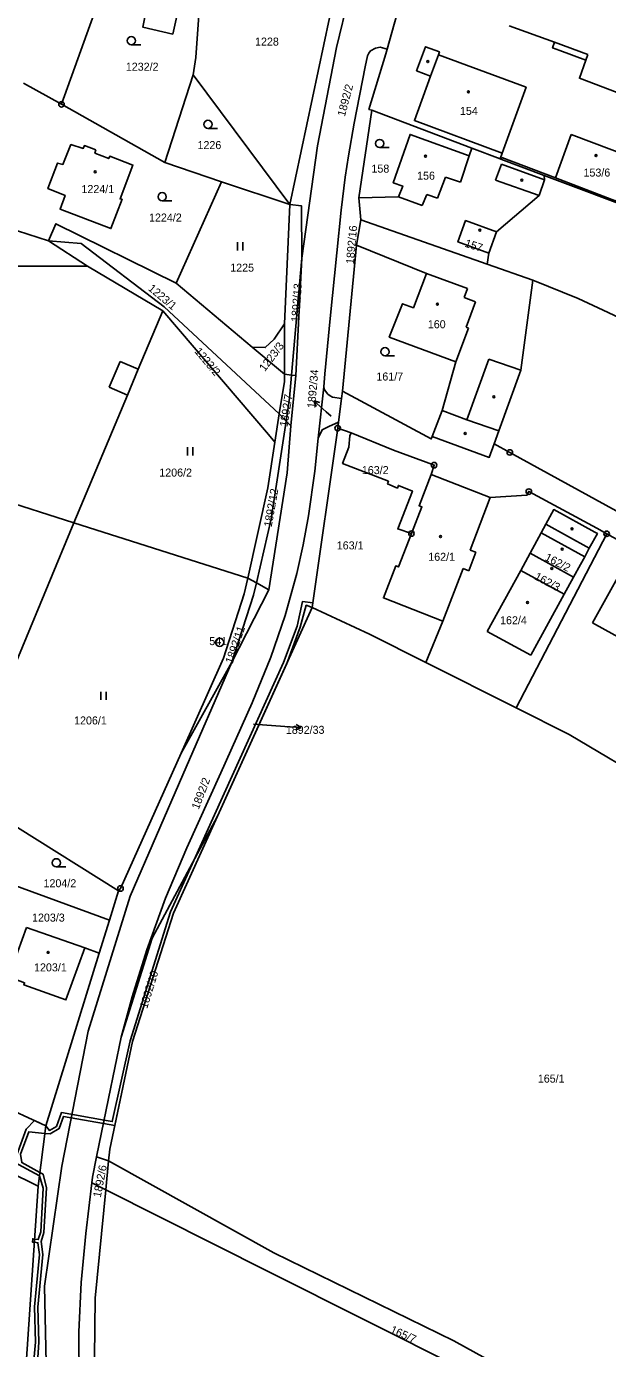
# Model space of a CAD drawing. Extents: x -587171 to -555306, y -1167727 to -1074732.
# Drawn here: x -559834.5 to -559728.4, y -1076963.9 to -1076722.9 of the extents above; entities that cross this region are included whole.
import ezdxf

# ---------------------------------------------------------------- set-up
doc = ezdxf.new("R2010")
doc.units = 0
for name, color, linetype in [('Hranice parcel', 7, 'Continuous'), ('Parcelní čísla', 7, 'Continuous'), ('Pop  PČ popisy', 7, 'Continuous'), ('Vnitřní kresba', 7, 'Continuous'), ('Věcná břemena k části', 7, 'Continuous'), ('Značky bodu BP', 7, 'Continuous'), ('Značky budov', 7, 'Continuous'), ('Značky kultur', 7, 'Continuous')]:
    doc.layers.add(name, color=color, linetype=linetype)

msp = doc.modelspace()

# ---------------------------------------------------------------- linework, layer by layer
at = {"layer": 'Hranice parcel'}
for p, q in [((-559828.11, -1076737.08), (-559814.56, -1076699.43)), ((-559765.64, -1076716.22), (-559768.67, -1076727.01)), ((-559804.06, -1076731.73), (-559809.23, -1076747.66)), ((-559786.45, -1076755.33), (-559804.06, -1076731.73)), ((-559828.11, -1076737.08), (-559835.03, -1076733.2)), ((-559809.23, -1076747.66), (-559828.11, -1076737.08)), ((-559771.45, -1076738.13), (-559773.86, -1076754.12)), ((-559771.45, -1076738.13), (-559753.18, -1076745.09)), ((-559798.93, -1076751.2), (-559809.23, -1076747.66)), ((-559807.17, -1076769.67), (-559798.93, -1076751.2)), ((-559786.45, -1076755.33), (-559798.93, -1076751.2)), ((-559773.86, -1076754.12), (-559773.48, -1076758.12)), ((-559787.39, -1076777.09), (-559786.45, -1076755.33)), ((-559830.5, -1076761.96), (-559845.98, -1076756.95)), ((-559773.48, -1076758.12), (-559774.26, -1076762.75)), ((-559773.48, -1076758.12), (-559750.4, -1076766.21)), ((-559750.1, -1076764.2), (-559748.72, -1076760.34)), ((-559823.35, -1076766.61), (-559830.5, -1076761.96)), ((-559776.81, -1076789.35), (-559774.26, -1076762.75)), ((-559750.4, -1076766.21), (-559750.1, -1076764.2)), ((-559750.4, -1076766.21), (-559742.05, -1076769.13)), ((-559840.58, -1076766.61), (-559823.35, -1076766.61)), ((-559809.63, -1076774.73), (-559823.35, -1076766.61)), ((-559807.17, -1076769.67), (-559793.29, -1076781.35)), ((-559787.42, -1076786.28), (-559787.39, -1076777.09)), ((-559787.42, -1076786.28), (-559793.29, -1076781.35)), ((-559788.35, -1076793.51), (-559787.42, -1076787.59)), ((-559787.42, -1076787.59), (-559787.42, -1076786.28)), ((-559785.35, -1076786.54), (-559786.27, -1076795.73)), ((-559780.25, -1076788.6), (-559781.24, -1076797.97)), ((-559776.81, -1076789.35), (-559776.98, -1076790.69)), ((-559776.98, -1076790.69), (-559777.53, -1076795.02)), ((-559825.87, -1076813.36), (-559889.01, -1076793.25)), ((-559789.16, -1076798.68), (-559788.35, -1076793.51)), ((-559777.53, -1076795.02), (-559777.69, -1076796.13)), ((-559777.69, -1076796.13), (-559782.33, -1076828.82)), ((-559777.69, -1076796.13), (-559775.26, -1076797)), ((-559790.47, -1076807), (-559789.16, -1076798.68)), ((-559760.61, -1076804.59), (-559749.85, -1076808.78)), ((-559794.12, -1076823.47), (-559790.47, -1076807)), ((-559840.17, -1076847.86), (-559825.87, -1076813.36)), ((-559794.12, -1076823.47), (-559825.87, -1076813.36)), ((-559730.41, -1076814.37), (-559728.59, -1076815.38)), ((-559745.12, -1076847.11), (-559728.59, -1076815.38)), ((-559744.29, -1076822.07), (-559742.56, -1076818.91)), ((-559742.56, -1076818.91), (-559734.65, -1076823.28)), ((-559794.76, -1076826.34), (-559794.12, -1076823.47)), ((-559750.39, -1076833.18), (-559744.29, -1076822.07)), ((-559744.29, -1076822.07), (-559736.38, -1076826.42)), ((-559734.65, -1076823.28), (-559736.38, -1076826.42)), ((-559736.38, -1076826.42), (-559742.42, -1076837.52)), ((-559782.33, -1076828.82), (-559799.64, -1076866.88)), ((-559742.42, -1076837.52), (-559750.39, -1076833.18)), ((-559761.62, -1076838.83), (-559745.12, -1076847.11)), ((-559799.64, -1076866.88), (-559811.56, -1076889.12)), ((-559817.7, -1076880.49), (-559836.12, -1076868.94)), ((-559819.35, -1076885.83), (-559837.13, -1076879.32)), ((-559819.35, -1076885.83), (-559817.7, -1076880.49)), ((-559821.21, -1076891.84), (-559819.35, -1076885.83)), ((-559811.56, -1076889.12), (-559817.19, -1076907.17)), ((-559830.97, -1076923.33), (-559821.21, -1076891.84)), ((-559819.5, -1076918.33), (-559817.19, -1076907.17)), ((-559843.31, -1076917.68), (-559830.97, -1076923.33)), ((-559821.7, -1076928.96), (-559819.5, -1076918.33)), ((-559832.36, -1076934.35), (-559830.97, -1076923.33)), ((-559819.31, -1076927.58), (-559819.52, -1076929.72)), ((-559819.52, -1076929.72), (-559821.7, -1076928.96)), ((-559819.52, -1076929.72), (-559820.03, -1076934.98)), ((-559823.69, -1076942.95), (-559822.57, -1076933.71)), ((-559822.57, -1076933.71), (-559820.03, -1076934.98)), ((-559820.03, -1076934.98), (-559821.95, -1076954.78))]:
    msp.add_line(p, q, dxfattribs=at)
for points in [[(-559786.45, -1076755.33), (-559777.11, -1076711.53), (-559773.32, -1076700.63)], [(-559801.07, -1076703.48), (-559802.23, -1076709.62), (-559803.57, -1076728.54), (-559804.06, -1076731.73)], [(-559807.84, -1076711.22), (-559805.02, -1076711.86), (-559807.8, -1076724.28), (-559813.25, -1076723.02), (-559812.88, -1076721.21), (-559817.8, -1076720.1), (-559815.42, -1076709.63), (-559812.54, -1076710.22), (-559812.4, -1076709.61), (-559807.79, -1076710.6), (-559807.84, -1076711.22)], [(-559746.4, -1076722.75), (-559738.1, -1076725.77), (-559738.48, -1076726.8), (-559737.15, -1076727.29), (-559732.38, -1076729.02), (-559733.58, -1076732.32), (-559704.76, -1076743.24), (-559701.62, -1076744.18)], [(-559768.67, -1076727.01), (-559769.93, -1076726.67), (-559770.77, -1076726.84), (-559771.68, -1076727.34), (-559772.03, -1076727.76), (-559772.23, -1076728.23), (-559772.67, -1076730.22), (-559774.7, -1076740.51), (-559775.74, -1076746.46), (-559776.3, -1076750.39), (-559777.04, -1076756.35), (-559777.85, -1076764.14), (-559779.04, -1076776.11), (-559780.03, -1076786.19), (-559780.25, -1076788.6)], [(-559768.67, -1076727.01), (-559768.91, -1076727.86), (-559771.99, -1076738.02), (-559771.45, -1076738.13)], [(-559760.75, -1076731.95), (-559763.3, -1076730.97), (-559761.64, -1076726.57), (-559759.11, -1076727.52), (-559759.32, -1076728.04), (-559743.3, -1076733.96), (-559747.66, -1076745.96), (-559763.7, -1076740.05), (-559760.75, -1076731.95)], [(-559821.84, -1076745.39), (-559823.93, -1076744.61), (-559824.15, -1076745.12), (-559826.4, -1076744.41), (-559827.86, -1076748.05), (-559828.84, -1076747.79), (-559830.59, -1076752.44), (-559827.45, -1076753.7), (-559828.36, -1076756.2), (-559819.1, -1076759.74), (-559817.05, -1076754.39), (-559817.43, -1076754.33), (-559815.06, -1076748.15), (-559819.3, -1076746.56), (-559819.49, -1076746.98), (-559822.01, -1076745.96), (-559821.84, -1076745.39)], [(-559753.18, -1076745.09), (-559753.69, -1076746.45), (-559764.49, -1076742.57), (-559767.55, -1076751.39), (-559765.82, -1076751.98), (-559766.61, -1076753.95), (-559773.86, -1076754.12)], [(-559735.05, -1076742.59), (-559723.95, -1076746.77), (-559726.44, -1076753.66), (-559726.84, -1076754.76), (-559737.96, -1076750.5), (-559735.05, -1076742.59)], [(-559753.18, -1076745.09), (-559748.04, -1076747.01), (-559747.9, -1076747.06), (-559739.98, -1076750.07)], [(-559748.72, -1076760.34), (-559740.93, -1076753.7), (-559739.94, -1076750.87), (-559739.98, -1076750.07)], [(-559739.98, -1076750.07), (-559702.89, -1076763.96), (-559710.31, -1076784.57)], [(-559786.45, -1076755.33), (-559784.28, -1076755.6), (-559784.23, -1076765.14), (-559785.35, -1076786.54)], [(-559830.5, -1076761.96), (-559829.15, -1076758.85), (-559807.17, -1076769.67)], [(-559750.1, -1076764.2), (-559755.75, -1076762.18), (-559754.35, -1076758.28), (-559748.72, -1076760.34)], [(-559830.5, -1076761.96), (-559824.51, -1076762.44), (-559809.35, -1076774.03), (-559788.35, -1076793.51)], [(-559774.26, -1076762.75), (-559761.49, -1076767.93), (-559763.87, -1076774.17), (-559765.85, -1076773.44), (-559768.27, -1076779.53), (-559756.1, -1076784.06), (-559758.64, -1076792.93), (-559760.47, -1076797.67)], [(-559749.13, -1076798.97), (-559748.29, -1076796.64), (-559744.28, -1076785.53), (-559742.05, -1076769.13)], [(-559742.05, -1076769.13), (-559733.81, -1076772.47), (-559731.08, -1076773.78), (-559725.46, -1076776.38), (-559710.31, -1076784.57)], [(-559825.87, -1076813.36), (-559816.09, -1076790.1), (-559814.11, -1076785.38), (-559809.63, -1076774.73)], [(-559789.16, -1076798.68), (-559790.35, -1076797.28), (-559809.63, -1076774.73)], [(-559793.29, -1076781.35), (-559790.92, -1076781.44), (-559789.31, -1076779.87), (-559787.39, -1076777.09)], [(-559785.35, -1076786.54), (-559786.1, -1076786.45), (-559787.42, -1076786.28)], [(-559780.25, -1076788.6), (-559780.12, -1076789.12), (-559779.47, -1076789.93), (-559779.07, -1076790.24), (-559778.62, -1076790.49), (-559776.98, -1076790.69)], [(-559760.47, -1076797.67), (-559760.62, -1076798.08), (-559776.81, -1076789.35)], [(-559788.35, -1076793.51), (-559787.11, -1076794.84), (-559786.27, -1076795.73)], [(-559781.24, -1076797.97), (-559780.54, -1076796.43), (-559779.31, -1076795.82), (-559777.53, -1076795.02)], [(-559786.27, -1076795.73), (-559786.89, -1076804.26), (-559790.25, -1076825.61)], [(-559764.23, -1076815.34), (-559766.74, -1076814.5), (-559764.04, -1076807.6), (-559766.6, -1076806.55), (-559766.8, -1076807.05), (-559768.58, -1076806.29), (-559768.44, -1076805.8), (-559776.8, -1076802.55), (-559775.67, -1076799.6), (-559775.5, -1076797.54), (-559775.26, -1076797)], [(-559775.26, -1076797), (-559767.53, -1076800.15), (-559760.41, -1076802.77), (-559760.1, -1076802.87), (-559760.61, -1076804.59)], [(-559760.47, -1076797.67), (-559750.02, -1076801.46), (-559749.13, -1076798.97)], [(-559817.19, -1076907.17), (-559815.23, -1076899.83), (-559812.56, -1076891.22), (-559809.13, -1076881.83), (-559805.22, -1076872.62), (-559799.04, -1076858.96), (-559793.28, -1076846.2), (-559789.9, -1076837.88), (-559787.3, -1076830.29), (-559785.18, -1076822.61), (-559783.97, -1076817.39), (-559783.02, -1076812.12), (-559781.88, -1076803.94), (-559781.24, -1076797.97)], [(-559749.13, -1076798.97), (-559746.27, -1076800.55), (-559705.54, -1076822.89)], [(-559760.61, -1076804.59), (-559762.82, -1076810.27), (-559762.32, -1076810.46), (-559764.23, -1076815.34)], [(-559749.85, -1076808.78), (-559743.16, -1076808.36), (-559742.8, -1076807.69), (-559730.41, -1076814.37)], [(-559742.56, -1076818.91), (-559740.52, -1076815.18), (-559739.69, -1076813.65), (-559738.24, -1076810.98), (-559730.74, -1076815.1), (-559730.29, -1076815.35), (-559731.76, -1076818.02), (-559732.6, -1076819.56), (-559733.37, -1076820.97), (-559734.65, -1076823.28)], [(-559764.23, -1076815.34), (-559766.61, -1076821.41), (-559767.08, -1076821.23), (-559769.36, -1076827.09), (-559758.47, -1076831.31), (-559761.62, -1076838.83)], [(-559728.59, -1076815.38), (-559713.87, -1076823.5), (-559707.8, -1076826.75), (-559701.05, -1076830.37)], [(-559790.25, -1076825.61), (-559792.54, -1076824.34), (-559794.12, -1076823.47)], [(-559731.2, -1076831.59), (-559726.63, -1076823.39), (-559720.78, -1076826.64), (-559721.51, -1076827.96), (-559716.18, -1076830.93), (-559717.67, -1076833.6), (-559717.45, -1076833.71), (-559717.04, -1076835.34), (-559717.84, -1076836.77), (-559719.42, -1076837.2), (-559719.63, -1076837.08), (-559720.05, -1076837.78), (-559731.2, -1076831.59)], [(-559790.25, -1076825.61), (-559797.03, -1076838.8), (-559806.26, -1076855.36)], [(-559806.26, -1076855.36), (-559798.51, -1076838.09), (-559794.76, -1076826.34)], [(-559782.33, -1076828.82), (-559771.9, -1076833.67), (-559761.62, -1076838.83)], [(-559745.12, -1076847.11), (-559735.41, -1076851.97), (-559719.46, -1076861.43)], [(-559817.7, -1076880.49), (-559817.34, -1076880.06), (-559806.26, -1076855.36)], [(-559799.64, -1076866.88), (-559807.68, -1076884.56), (-559815.16, -1076907.97), (-559819.31, -1076927.58)], [(-559845.26, -1076888.69), (-559836.07, -1076891.54), (-559837.75, -1076896.19), (-559834.84, -1076897.25), (-559834.98, -1076897.65), (-559827.31, -1076900.36), (-559823.86, -1076890.88), (-559821.21, -1076891.84)], [(-559832.36, -1076934.35), (-559834.56, -1076933.23), (-559849.01, -1076926.45), (-559856.1, -1076923.13)], [(-559822.57, -1076933.71), (-559822.47, -1076932.66), (-559821.7, -1076928.96)], [(-559819.52, -1076929.72), (-559789.34, -1076946.47), (-559756.49, -1076962.53), (-559740.76, -1076971.23), (-559729.78, -1076977.96), (-559713.09, -1076987.78), (-559709.61, -1076989.7)], [(-559834.55, -1076971.98), (-559834.66, -1076971.24), (-559834.59, -1076966.73), (-559832.36, -1076934.35)], [(-559712.43, -1076991.58), (-559750.31, -1076970.28), (-559754.85, -1076967.72), (-559790.36, -1076949.92), (-559820.03, -1076934.98)], [(-559817.92, -1077019.93), (-559819.43, -1077009.52), (-559820.21, -1077004.57), (-559821.27, -1076998.68), (-559822.96, -1076988.81), (-559824.18, -1076979.89), (-559824.89, -1076969.92), (-559824.93, -1076960.91), (-559824.5, -1076951.91), (-559823.69, -1076942.95)], [(-559821.95, -1076954.78), (-559822.2, -1076976.41), (-559818.24, -1076994.33)]]:
    msp.add_lwpolyline(points, dxfattribs=at)
at = {"layer": 'Pop  PČ popisy'}
for p, q in [((-559779.79, -1076793.13), (-559782.02, -1076791.12)), ((-559782.02, -1076791.12), (-559780.94, -1076791.42)), ((-559782.02, -1076791.12), (-559781.61, -1076792.16)), ((-559778.86, -1076793.95), (-559779.79, -1076793.13)), ((-559793.09, -1076850.09), (-559787.32, -1076850.51)), ((-559787.32, -1076850.51), (-559784.33, -1076850.72)), ((-559784.33, -1076850.72), (-559785.36, -1076851.15)), ((-559784.33, -1076850.72), (-559785.29, -1076850.15))]:
    msp.add_line(p, q, dxfattribs=at)
at = {"layer": 'Vnitřní kresba'}
for p, q in [((-559777.92, -1076726.7), (-559771.72, -1076701.51)), ((-559781.39, -1076744.63), (-559777.92, -1076726.7)), ((-559738.1, -1076725.77), (-559732.01, -1076727.99)), ((-559759.32, -1076728.04), (-559760.75, -1076731.95)), ((-559732.01, -1076727.99), (-559732.38, -1076729.02)), ((-559784.23, -1076765.14), (-559781.39, -1076744.63)), ((-559753.69, -1076746.45), (-559755.28, -1076751.27)), ((-559747.66, -1076745.96), (-559748.04, -1076747.01)), ((-559747.7, -1076746.76), (-559747.9, -1076747.06)), ((-559737.96, -1076750.5), (-559747.7, -1076746.76)), ((-559748.88, -1076750.9), (-559747.79, -1076747.97)), ((-559747.79, -1076747.97), (-559739.94, -1076750.87)), ((-559758.04, -1076750.36), (-559759.5, -1076754.16)), ((-559755.28, -1076751.27), (-559758.04, -1076750.36)), ((-559740.93, -1076753.7), (-559748.88, -1076750.9)), ((-559762.27, -1076755.51), (-559766.61, -1076753.95)), ((-559761.44, -1076753.5), (-559762.27, -1076755.51)), ((-559759.5, -1076754.16), (-559761.44, -1076753.5)), ((-559786.1, -1076786.45), (-559784.23, -1076765.14)), ((-559761.49, -1076767.93), (-559753.98, -1076770.63)), ((-559753.98, -1076770.63), (-559754.58, -1076772.31)), ((-559754.58, -1076772.31), (-559752.51, -1076773.07)), ((-559752.51, -1076773.07), (-559754.26, -1076777.71)), ((-559753.81, -1076777.88), (-559756.1, -1076784.06)), ((-559754.26, -1076777.71), (-559753.81, -1076777.88)), ((-559819.43, -1076788.62), (-559817.38, -1076783.99)), ((-559817.38, -1076783.99), (-559814.11, -1076785.38)), ((-559750.13, -1076783.53), (-559754.1, -1076794.58)), ((-559744.28, -1076785.53), (-559750.13, -1076783.53)), ((-559786.47, -1076790.65), (-559786.1, -1076786.45)), ((-559816.09, -1076790.1), (-559819.43, -1076788.62)), ((-559787.11, -1076794.84), (-559786.47, -1076790.65)), ((-559754.1, -1076794.58), (-559758.64, -1076792.93)), ((-559789.85, -1076812.67), (-559787.11, -1076794.84)), ((-559748.29, -1076796.64), (-559754.1, -1076794.58)), ((-559749.85, -1076808.78), (-559753.52, -1076818.37)), ((-559792.54, -1076824.34), (-559789.85, -1076812.67)), ((-559739.69, -1076813.65), (-559731.76, -1076818.02)), ((-559740.52, -1076815.18), (-559732.6, -1076819.56)), ((-559752.49, -1076818.76), (-559753.77, -1076822.14)), ((-559753.52, -1076818.37), (-559752.49, -1076818.76)), ((-559754.81, -1076821.74), (-559758.47, -1076831.31)), ((-559753.77, -1076822.14), (-559754.81, -1076821.74)), ((-559797.03, -1076838.8), (-559793.05, -1076826.57)), ((-559793.05, -1076826.57), (-559792.54, -1076824.34)), ((-559805.95, -1076859.33), (-559797.03, -1076838.8)), ((-559815.6, -1076881.43), (-559805.95, -1076859.33)), ((-559823.26, -1076906.09), (-559815.6, -1076881.43)), ((-559834.48, -1076887.15), (-559836.07, -1076891.54)), ((-559823.86, -1076890.88), (-559834.48, -1076887.15)), ((-559828.05, -1076930.71), (-559823.26, -1076906.09)), ((-559831.2, -1076952.54), (-559828.05, -1076930.71)), ((-559830.74, -1076976.42), (-559831.2, -1076952.54))]:
    msp.add_line(p, q, dxfattribs=at)
at = {"layer": 'Věcná břemena k části'}
for points in [[(-559799.64, -1076866.88), (-559786.98, -1076839.05), (-559784.53, -1076832.38), (-559783.44, -1076828.42), (-559782.33, -1076828.82), (-559782.21, -1076827.96), (-559784.14, -1076827.74), (-559785.11, -1076832.22), (-559787.56, -1076838.88), (-559800.18, -1076866.64), (-559803.96, -1076874.93), (-559808.23, -1076884.33), (-559815.59, -1076907.86), (-559818.85, -1076922.56), (-559820.32, -1076922.3), (-559820.45, -1076922.89), (-559818.39, -1076923.25), (-559815.16, -1076907.97), (-559807.68, -1076884.56)], [(-559832.12, -1076932.47), (-559832.04, -1076931.83), (-559835.37, -1076930.02), (-559835.61, -1076928.52), (-559834.07, -1076924.41), (-559831.14, -1076924.7), (-559830.97, -1076923.33), (-559833.06, -1076922.37), (-559834.53, -1076923.93), (-559836.78, -1076929.94)], [(-559820.45, -1076922.89), (-559820.32, -1076922.3), (-559828.14, -1076920.92), (-559829.01, -1076923.43), (-559830.33, -1076924.18), (-559830.97, -1076923.33), (-559831.14, -1076924.7), (-559830.19, -1076924.8), (-559828.51, -1076923.83), (-559827.74, -1076921.6)], [(-559832.04, -1076931.83), (-559832.12, -1076932.47), (-559831.45, -1076934.71), (-559831.91, -1076942.65), (-559832.34, -1076944.06), (-559833.02, -1076943.97), (-559833.06, -1076944.57), (-559832.4, -1076944.66), (-559832.11, -1076946.79), (-559833.05, -1076956.36), (-559832.84, -1076962.79), (-559834.01, -1076975.5), (-559833.93, -1076976.03), (-559832.53, -1076982.03), (-559831.84, -1076982.17), (-559833.1, -1076976.01), (-559832.24, -1076962.79), (-559832.45, -1076956.38), (-559831.51, -1076946.77), (-559831.82, -1076944.42), (-559831.31, -1076942.75), (-559830.85, -1076934.65), (-559831.45, -1076932.15)], [(-559833.06, -1076944.57), (-559833.02, -1076943.97), (-559833.37, -1076943.92), (-559833.41, -1076944.52)]]:
    msp.add_lwpolyline(points, close=True, dxfattribs=at)
at = {"layer": 'Značky bodu BP'}
for centre, radius in [((-559828.11, -1076737.08), 0.5), ((-559828.11, -1076737.08), 0.0303), ((-559777.69, -1076796.13), 0.5), ((-559777.69, -1076796.13), 0.0303), ((-559746.27, -1076800.55), 0.5), ((-559760.1, -1076802.87), 0.5), ((-559746.27, -1076800.55), 0.0303), ((-559760.1, -1076802.87), 0.0303), ((-559742.8, -1076807.69), 0.5), ((-559742.8, -1076807.69), 0.0303), ((-559764.23, -1076815.34), 0.5), ((-559764.23, -1076815.34), 0.0303), ((-559728.59, -1076815.38), 0.5), ((-559728.59, -1076815.38), 0.0303), ((-559799.23, -1076835.18), 0.75), ((-559799.23, -1076835.18), 0.03), ((-559817.34, -1076880.06), 0.5), ((-559817.34, -1076880.06), 0.0303)]:
    msp.add_circle(centre, radius, dxfattribs=at)
at = {"layer": 'Značky budov'}
for centre in [(-559761.24, -1076729.28), (-559753.84, -1076734.81), (-559761.65, -1076746.53), (-559730.54, -1076746.43), (-559821.96, -1076749.38), (-559744.1, -1076750.9), (-559751.74, -1076760.01), (-559759.5, -1076773.5), (-559749.17, -1076790.39), (-559754.41, -1076797.08), (-559734.92, -1076814.47), (-559758.92, -1076815.9), (-559736.71, -1076818.18), (-559738.61, -1076821.7), (-559743.03, -1076827.91), (-559830.56, -1076891.7)]:
    msp.add_circle(centre, 0.175, dxfattribs=at)
at = {"layer": 'Značky kultur'}
for p, q in [((-559815.37, -1076726.23), (-559813.62, -1076726.23)), ((-559801.37, -1076741.48), (-559799.62, -1076741.48)), ((-559770.03, -1076744.97), (-559768.28, -1076744.97)), ((-559809.73, -1076754.68), (-559807.98, -1076754.68)), ((-559795.98, -1076763.72), (-559795.98, -1076762.22)), ((-559794.98, -1076763.72), (-559794.98, -1076762.22)), ((-559769.05, -1076782.94), (-559767.3, -1076782.94)), ((-559805.11, -1076801.1), (-559805.11, -1076799.6)), ((-559804.11, -1076801.1), (-559804.11, -1076799.6)), ((-559820.93, -1076845.68), (-559820.93, -1076844.18)), ((-559819.93, -1076845.68), (-559819.93, -1076844.18)), ((-559829.06, -1076876.12), (-559827.31, -1076876.12))]:
    msp.add_line(p, q, dxfattribs=at)
for centre in [(-559815.37, -1076725.48), (-559801.37, -1076740.73), (-559770.03, -1076744.22), (-559809.73, -1076753.93), (-559769.05, -1076782.19), (-559829.06, -1076875.37)]:
    msp.add_circle(centre, 0.75, dxfattribs=at)

# ---------------------------------------------------------------- texts
at = {"layer": 'Parcelní čísla'}
for s, p in [('1228', (-559792.78, -1076726.37)), ('1232/2', (-559816.37, -1076730.95)), ('154', (-559755.37, -1076739.01)), ('1226', (-559803.28, -1076745.24)), ('158', (-559771.53, -1076749.53)), ('156', (-559763.2, -1076750.82)), ('153/6', (-559732.82, -1076750.25)), ('1224/1', (-559824.47, -1076753.26)), ('1224/2', (-559812.13, -1076758.45)), ('1225', (-559797.31, -1076767.59)), ('160', (-559761.24, -1076777.91)), ('161/7', (-559770.63, -1076787.44)), ('1206/2', (-559810.26, -1076804.95)), ('163/2', (-559773.28, -1076804.5)), ('163/1', (-559777.86, -1076818.23)), ('162/1', (-559761.16, -1076820.31)), ('162/4', (-559748.05, -1076831.88)), ('1206/1', (-559825.81, -1076850.15)), ('1892/33', (-559787.16, -1076851.86)), ('1204/2', (-559831.39, -1076879.83)), ('1203/3', (-559833.49, -1076886.09)), ('1203/1', (-559833.12, -1076895.17)), ('165/1', (-559741.16, -1076915.45))]:
    msp.add_text(s, height=1.46, dxfattribs=at).set_placement(p)
for s, rotation, p in [('1892/2', 75, (-559776.39, -1076739.4)), ('1892/16', 85, (-559774.74, -1076766.26)), ('157', 342, (-559754.6, -1076763.01)), ('1223/1', 320, (-559812.42, -1076770.85)), ('1892/13', 86, (-559784.73, -1076776.82)), ('1223/3', 53, (-559790.99, -1076785.91)), ('1223/2', 310, (-559803.92, -1076782.18)), ('1892/34', 85, (-559781.81, -1076792.53)), ('1892/7', 81, (-559786.87, -1076795.95)), ('1892/12', 80, (-559789.75, -1076814.23)), ('162/2', 333, (-559740.02, -1076820.14)), ('162/3', 332, (-559741.9, -1076823.62)), ('1892/11', 71, (-559796.88, -1076839.18)), ('1892/2', 69, (-559803.07, -1076865.76)), ('1892/10', 73, (-559812.48, -1076902.06)), ('1892/6', 79, (-559820.95, -1076936.49)), ('165/7', 336, (-559768.23, -1076961.02))]:
    msp.add_text(s, height=1.46, rotation=rotation, dxfattribs=at).set_placement(p)
at = {"layer": 'Značky bodu BP'}
msp.add_text('541', height=1.46, dxfattribs=at).set_placement((-559801.13, -1076835.68))

doc.saveas('drawing.dxf')
